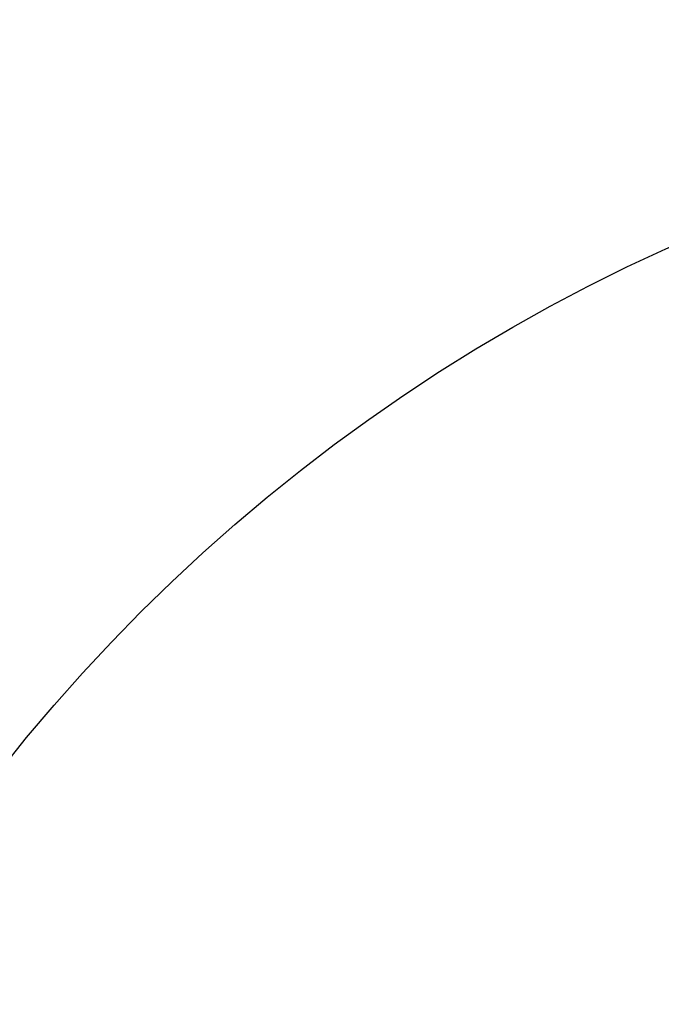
# Model space of a CAD drawing. Header units: millimetres. Extents: x 0 to 297, y 0 to 210.
# Tile 346 of 499: x 238.27 to 239.77, y 156.73 to 159.03. Entities that reach past the tile are written whole.
import ezdxf

# ---------------------------------------------------------------- set-up
doc = ezdxf.new("R2010")
doc.units = ezdxf.units.MM
doc.header["$LTSCALE"] = 16.335
doc.layers.get('0').update_dxf_attribs({"linetype": 'CONTINUOUS'})
doc.layers.add('AXES_REF', color=7, linetype='CONTINUOUS')

msp = doc.modelspace()

# ---------------------------------------------------------------- linework, layer by layer
at = {"color": 7, "linetype": 'Continuous'}
for radius in [6.7871, 6.7865, 6.743]:
    msp.add_circle((241.4889, 154.7115), radius, dxfattribs=at)
for radius, start, end in [(6.72, 278.27713, 261.72287), (6.874, 113.08269, 346.83089)]:
    msp.add_arc((241.4889, 154.7115), radius, start, end, dxfattribs=at)
at = {"layer": 'AXES_REF', "color": 9, "linetype": 'Continuous'}
msp.add_circle((241.4889, 154.7115), 4.15, dxfattribs=at)
msp.add_arc((241.4889, 154.7115), 6.1912, 94.41181, 85.58819, dxfattribs=at)

doc.saveas('drawing.dxf')
